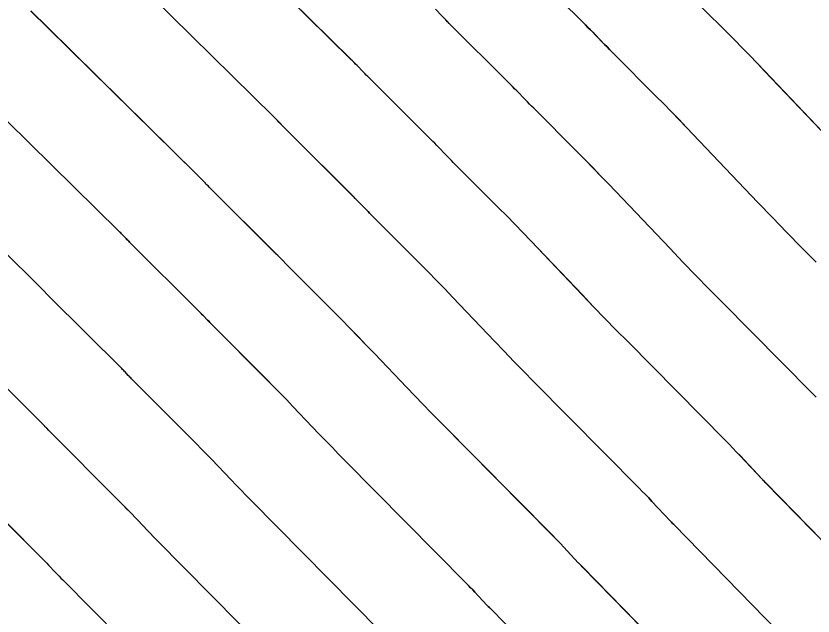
# Model space of a CAD drawing. Extents: x 954385 to 988206, y 1868364 to 1924553.
# Drawn here: x 955904.77 to 955929.86, y 1922943.57 to 1922962.47 of the extents above; entities that cross this region are included whole.
import ezdxf

# ---------------------------------------------------------------- set-up
doc = ezdxf.new("R2010")
doc.units = 0
for name, color, linetype in [('1', 7, 'Continuous'), ('Ex_Major Contours', 7, 'Continuous'), ('Ex_Minor Contours', 7, 'Continuous')]:
    doc.layers.add(name, color=color, linetype=linetype)

msp = doc.modelspace()

# ---------------------------------------------------------------- linework, layer by layer
at = {"layer": '1'}
for points in [[(955932.353, 1922943.681), (955928.353, 1922947.779), (955928.316, 1922947.816), (955928.279, 1922947.854), (955928.27, 1922947.864), (955928.26, 1922947.873), (955928.251, 1922947.883), (955928.242, 1922947.892), (955927.567, 1922948.614), (955927.451, 1922948.737), (955927.334, 1922948.859), (955927.216, 1922948.981), (955927.098, 1922949.101), (955924.023, 1922952.213), (955923.663, 1922952.579), (955923.305, 1922952.946), (955922.949, 1922953.315), (955922.595, 1922953.686), (955920.974, 1922955.387), (955920.723, 1922955.65), (955920.469, 1922955.912), (955920.215, 1922956.172), (955919.958, 1922956.43), (955918.535, 1922957.858), (955918.476, 1922957.918), (955918.417, 1922957.978), (955918.358, 1922958.038), (955918.3, 1922958.098), (955918.067, 1922958.34), (955918.008, 1922958.4), (955917.95, 1922958.46), (955917.891, 1922958.52), (955917.831, 1922958.579), (955915.894, 1922960.512), (955915.845, 1922960.561), (955915.796, 1922960.61), (955915.748, 1922960.659), (955915.7, 1922960.709), (955915.508, 1922960.907), (955915.46, 1922960.956), (955915.411, 1922961.005), (955915.362, 1922961.054), (955915.313, 1922961.103), (955908.355, 1922967.961)], [(955929.595, 1922942.229), (955925.473, 1922946.451), (955925.435, 1922946.49), (955925.397, 1922946.528), (955925.388, 1922946.538), (955925.378, 1922946.548), (955925.369, 1922946.558), (955925.36, 1922946.568), (955924.782, 1922947.184), (955924.683, 1922947.29), (955924.582, 1922947.395), (955924.481, 1922947.499), (955924.38, 1922947.603), (955921.06, 1922950.963), (955920.75, 1922951.277), (955920.443, 1922951.593), (955920.137, 1922951.91), (955919.832, 1922952.229), (955918.523, 1922953.604), (955918.265, 1922953.873), (955918.005, 1922954.141), (955917.744, 1922954.408), (955917.481, 1922954.673), (955916.003, 1922956.156), (955915.952, 1922956.207), (955915.902, 1922956.258), (955915.851, 1922956.31), (955915.801, 1922956.362), (955915.601, 1922956.569), (955915.551, 1922956.621), (955915.5, 1922956.673), (955915.45, 1922956.724), (955915.399, 1922956.775), (955913.378, 1922958.791), (955913.336, 1922958.833), (955913.294, 1922958.875), (955913.253, 1922958.917), (955913.211, 1922958.96), (955913.046, 1922959.13), (955913.005, 1922959.173), (955912.963, 1922959.215), (955912.921, 1922959.257), (955912.879, 1922959.299), (955907.064, 1922965.031)], [(955929.95, 1922954.713), (955929.489, 1922955.182), (955929.03, 1922955.652), (955928.574, 1922956.125), (955928.12, 1922956.6), (955925.878, 1922958.954), (955925.639, 1922959.204), (955925.398, 1922959.452), (955925.156, 1922959.699), (955924.912, 1922959.945), (955923.598, 1922961.264), (955923.522, 1922961.34), (955923.447, 1922961.417), (955923.372, 1922961.494), (955923.297, 1922961.571), (955922.999, 1922961.881), (955922.924, 1922961.958), (955922.849, 1922962.035), (955922.773, 1922962.111), (955922.697, 1922962.187), (955920.925, 1922963.955)], [(955930.98, 1922957.954), (955928.33, 1922960.737), (955928.097, 1922960.98), (955927.862, 1922961.223), (955927.626, 1922961.463), (955927.389, 1922961.703), (955926.129, 1922962.967)], [(955926.836, 1922940.778), (955922.594, 1922945.123), (955922.555, 1922945.163), (955922.516, 1922945.203), (955922.506, 1922945.213), (955922.496, 1922945.223), (955922.487, 1922945.233), (955922.477, 1922945.243), (955921.998, 1922945.755), (955921.915, 1922945.843), (955921.831, 1922945.931), (955921.747, 1922946.018), (955921.662, 1922946.105), (955918.096, 1922949.713), (955917.838, 1922949.976), (955917.58, 1922950.24), (955917.324, 1922950.505), (955917.069, 1922950.772), (955916.052, 1922951.84), (955915.797, 1922952.106), (955915.541, 1922952.371), (955915.283, 1922952.634), (955915.023, 1922952.896), (955913.472, 1922954.453), (955913.429, 1922954.496), (955913.387, 1922954.539), (955913.345, 1922954.582), (955913.303, 1922954.625), (955913.135, 1922954.799), (955913.093, 1922954.842), (955913.051, 1922954.886), (955913.008, 1922954.929), (955912.966, 1922954.971), (955910.863, 1922957.069), (955910.827, 1922957.104), (955910.792, 1922957.14), (955910.758, 1922957.175), (955910.723, 1922957.211), (955910.585, 1922957.353), (955910.55, 1922957.389), (955910.515, 1922957.424), (955910.48, 1922957.46), (955910.445, 1922957.494), (955905.772, 1922962.1), (955905.24, 1922962.625)], [(955929.951, 1922950.462), (955929.816, 1922950.6), (955926.986, 1922953.463), (955926.576, 1922953.88), (955926.168, 1922954.299), (955925.762, 1922954.72), (955925.357, 1922955.143), (955923.426, 1922957.17), (955923.181, 1922957.427), (955922.934, 1922957.682), (955922.685, 1922957.936), (955922.435, 1922958.188), (955921.066, 1922959.561), (955920.999, 1922959.629), (955920.932, 1922959.697), (955920.865, 1922959.766), (955920.798, 1922959.835), (955920.533, 1922960.11), (955920.466, 1922960.179), (955920.399, 1922960.247), (955920.332, 1922960.316), (955920.264, 1922960.383), (955918.409, 1922962.233), (955918.354, 1922962.289), (955918.298, 1922962.345), (955918.243, 1922962.401), (955918.188, 1922962.458), (955917.969, 1922962.684)], [(955904.481, 1922959.169), (955908.01, 1922955.69), (955908.039, 1922955.662), (955908.067, 1922955.634), (955908.095, 1922955.605), (955908.123, 1922955.577), (955908.235, 1922955.462), (955908.262, 1922955.433), (955908.291, 1922955.404), (955908.319, 1922955.376), (955908.347, 1922955.348), (955910.533, 1922953.167), (955910.567, 1922953.133), (955910.601, 1922953.098), (955910.635, 1922953.064), (955910.669, 1922953.029), (955910.804, 1922952.889), (955910.838, 1922952.854), (955910.872, 1922952.819), (955910.906, 1922952.784), (955910.94, 1922952.75), (955912.661, 1922951.024), (955912.869, 1922950.813), (955913.077, 1922950.601), (955913.283, 1922950.388), (955913.489, 1922950.174), (955914.307, 1922949.315), (955914.512, 1922949.1), (955914.718, 1922948.887), (955914.925, 1922948.674), (955915.133, 1922948.463), (955918.944, 1922944.606), (955919.012, 1922944.537), (955919.08, 1922944.467), (955919.147, 1922944.396), (955919.214, 1922944.325), (955919.594, 1922943.919), (955919.604, 1922943.908), (955919.614, 1922943.898), (955919.624, 1922943.888), (955919.634, 1922943.877), (955919.684, 1922943.826), (955919.714, 1922943.795), (955924.078, 1922939.326)], [(955916.225, 1922943.108), (955912.169, 1922947.213), (955912.012, 1922947.373), (955911.855, 1922947.534), (955911.699, 1922947.695), (955911.544, 1922947.858), (955910.925, 1922948.508), (955910.77, 1922948.67), (955910.613, 1922948.831), (955910.456, 1922948.992), (955910.298, 1922949.151), (955908.409, 1922951.047), (955908.383, 1922951.073), (955908.357, 1922951.099), (955908.331, 1922951.126), (955908.306, 1922951.152), (955908.203, 1922951.258), (955908.178, 1922951.285), (955908.152, 1922951.311), (955908.126, 1922951.337), (955908.1, 1922951.363), (955905.831, 1922953.626), (955905.81, 1922953.648), (955905.789, 1922953.669), (955905.767, 1922953.691), (955905.746, 1922953.713), (955905.662, 1922953.8), (955905.64, 1922953.822), (955905.619, 1922953.843), (955905.598, 1922953.865), (955905.576, 1922953.886), (955902.958, 1922956.467)], [(955913.507, 1922941.61), (955909.206, 1922945.963), (955909.099, 1922946.072), (955908.993, 1922946.181), (955908.887, 1922946.29), (955908.782, 1922946.401), (955908.361, 1922946.842), (955908.256, 1922946.952), (955908.15, 1922947.062), (955908.043, 1922947.171), (955907.936, 1922947.279), (955905.877, 1922949.344), (955905.86, 1922949.362), (955905.842, 1922949.38), (955905.825, 1922949.398), (955905.807, 1922949.416), (955905.738, 1922949.488), (955905.72, 1922949.506), (955905.703, 1922949.524), (955905.685, 1922949.542), (955905.667, 1922949.559), (955903.316, 1922951.905)], [(955903.346, 1922947.641), (955905.573, 1922945.406), (955905.63, 1922945.349), (955905.686, 1922945.292), (955905.742, 1922945.234), (955905.797, 1922945.176), (955906.019, 1922944.944), (955906.074, 1922944.886), (955906.13, 1922944.828), (955906.186, 1922944.77), (955906.243, 1922944.713), (955910.789, 1922940.111)]]:
    msp.add_lwpolyline(points, dxfattribs=at)
at = {"layer": 'Ex_Major Contours'}
for points in [[(955932.353, 1922943.681), (955928.354, 1922947.779), (955928.336, 1922947.798), (955928.317, 1922947.817), (955928.279, 1922947.854), (955928.27, 1922947.863), (955928.26, 1922947.873), (955928.251, 1922947.883), (955928.242, 1922947.892), (955927.566, 1922948.614), (955927.45, 1922948.737), (955927.334, 1922948.859), (955927.216, 1922948.98), (955927.097, 1922949.101), (955924.023, 1922952.213), (955923.663, 1922952.578), (955923.305, 1922952.946), (955922.949, 1922953.315), (955922.594, 1922953.685), (955920.974, 1922955.386), (955920.722, 1922955.649), (955920.469, 1922955.911), (955920.214, 1922956.171), (955919.958, 1922956.43), (955918.534, 1922957.858), (955918.475, 1922957.918), (955918.416, 1922957.978), (955918.357, 1922958.038), (955918.299, 1922958.098), (955918.066, 1922958.34), (955918.008, 1922958.4), (955917.949, 1922958.46), (955917.89, 1922958.52), (955917.831, 1922958.579), (955915.894, 1922960.513), (955915.845, 1922960.561), (955915.796, 1922960.61), (955915.748, 1922960.66), (955915.7, 1922960.709), (955915.508, 1922960.908), (955915.46, 1922960.957), (955915.411, 1922961.006), (955915.362, 1922961.055), (955915.313, 1922961.104), (955908.355, 1922967.962)], [(955903.316, 1922951.906), (955905.667, 1922949.559), (955905.684, 1922949.541), (955905.702, 1922949.524), (955905.719, 1922949.506), (955905.737, 1922949.488), (955905.806, 1922949.415), (955905.824, 1922949.397), (955905.841, 1922949.38), (955905.859, 1922949.362), (955905.876, 1922949.344), (955907.935, 1922947.278), (955908.043, 1922947.17), (955908.149, 1922947.061), (955908.255, 1922946.952), (955908.361, 1922946.842), (955908.781, 1922946.4), (955908.887, 1922946.29), (955908.992, 1922946.18), (955909.099, 1922946.071), (955909.206, 1922945.963), (955913.507, 1922941.61)]]:
    msp.add_lwpolyline(points, dxfattribs=at)
at = {"layer": 'Ex_Minor Contours'}
for points in [[(955907.064, 1922965.032), (955912.879, 1922959.299), (955912.921, 1922959.258), (955912.963, 1922959.216), (955913.005, 1922959.173), (955913.046, 1922959.131), (955913.211, 1922958.96), (955913.253, 1922958.918), (955913.294, 1922958.875), (955913.336, 1922958.833), (955913.378, 1922958.791), (955915.398, 1922956.775), (955915.449, 1922956.724), (955915.5, 1922956.673), (955915.55, 1922956.621), (955915.6, 1922956.569), (955915.801, 1922956.361), (955915.851, 1922956.31), (955915.901, 1922956.258), (955915.952, 1922956.207), (955916.002, 1922956.155), (955917.481, 1922954.672), (955917.743, 1922954.407), (955918.005, 1922954.141), (955918.264, 1922953.873), (955918.522, 1922953.603), (955919.832, 1922952.228), (955920.136, 1922951.91), (955920.442, 1922951.593), (955920.75, 1922951.277), (955921.059, 1922950.963), (955924.379, 1922947.603), (955924.481, 1922947.499), (955924.582, 1922947.395), (955924.683, 1922947.29), (955924.782, 1922947.184), (955925.359, 1922946.568), (955925.369, 1922946.558), (955925.378, 1922946.548), (955925.388, 1922946.538), (955925.397, 1922946.529), (955925.436, 1922946.49), (955925.456, 1922946.471), (955925.475, 1922946.451), (955929.595, 1922942.229)], [(955920.925, 1922963.955), (955922.696, 1922962.187), (955922.772, 1922962.111), (955922.848, 1922962.034), (955922.923, 1922961.958), (955922.998, 1922961.88), (955923.296, 1922961.571), (955923.371, 1922961.494), (955923.446, 1922961.417), (955923.521, 1922961.34), (955923.597, 1922961.264), (955924.912, 1922959.945), (955925.155, 1922959.699), (955925.398, 1922959.452), (955925.638, 1922959.203), (955925.878, 1922958.953), (955928.119, 1922956.599), (955928.574, 1922956.125), (955929.03, 1922955.652), (955929.489, 1922955.181), (955929.949, 1922954.713)], [(955930.98, 1922957.954), (955928.33, 1922960.736), (955928.097, 1922960.98), (955927.862, 1922961.222), (955927.626, 1922961.463), (955927.389, 1922961.702), (955926.128, 1922962.967)], [(955926.836, 1922940.778), (955922.596, 1922945.123), (955922.576, 1922945.144), (955922.556, 1922945.163), (955922.516, 1922945.203), (955922.506, 1922945.213), (955922.496, 1922945.223), (955922.486, 1922945.233), (955922.477, 1922945.243), (955921.998, 1922945.755), (955921.915, 1922945.843), (955921.831, 1922945.931), (955921.746, 1922946.018), (955921.661, 1922946.105), (955918.096, 1922949.713), (955917.837, 1922949.976), (955917.58, 1922950.24), (955917.324, 1922950.505), (955917.069, 1922950.771), (955916.052, 1922951.839), (955915.797, 1922952.106), (955915.54, 1922952.37), (955915.282, 1922952.634), (955915.023, 1922952.896), (955913.471, 1922954.452), (955913.428, 1922954.495), (955913.386, 1922954.538), (955913.344, 1922954.582), (955913.302, 1922954.625), (955913.134, 1922954.799), (955913.092, 1922954.842), (955913.05, 1922954.885), (955913.008, 1922954.928), (955912.965, 1922954.971), (955910.863, 1922957.07), (955910.827, 1922957.105), (955910.792, 1922957.14), (955910.758, 1922957.176), (955910.723, 1922957.211), (955910.585, 1922957.354), (955910.55, 1922957.39), (955910.515, 1922957.425), (955910.48, 1922957.46), (955910.445, 1922957.495), (955905.772, 1922962.101), (955905.239, 1922962.626)], [(955929.951, 1922950.462), (955929.815, 1922950.6), (955926.986, 1922953.463), (955926.576, 1922953.88), (955926.168, 1922954.299), (955925.761, 1922954.72), (955925.357, 1922955.142), (955923.426, 1922957.17), (955923.18, 1922957.426), (955922.933, 1922957.681), (955922.685, 1922957.935), (955922.435, 1922958.187), (955921.065, 1922959.561), (955920.998, 1922959.629), (955920.931, 1922959.697), (955920.864, 1922959.766), (955920.798, 1922959.834), (955920.532, 1922960.11), (955920.465, 1922960.179), (955920.398, 1922960.247), (955920.331, 1922960.315), (955920.264, 1922960.383), (955918.409, 1922962.234), (955918.354, 1922962.29), (955918.298, 1922962.346), (955918.243, 1922962.402), (955918.188, 1922962.458), (955917.969, 1922962.684)], [(955924.078, 1922939.326), (955919.716, 1922943.796), (955919.696, 1922943.816), (955919.675, 1922943.837), (955919.634, 1922943.877), (955919.624, 1922943.888), (955919.614, 1922943.898), (955919.604, 1922943.908), (955919.594, 1922943.919), (955919.214, 1922944.325), (955919.147, 1922944.396), (955919.08, 1922944.466), (955919.012, 1922944.537), (955918.943, 1922944.606), (955915.132, 1922948.463), (955914.924, 1922948.674), (955914.717, 1922948.887), (955914.511, 1922949.1), (955914.306, 1922949.314), (955913.488, 1922950.173), (955913.283, 1922950.388), (955913.077, 1922950.601), (955912.869, 1922950.812), (955912.66, 1922951.023), (955910.939, 1922952.75), (955910.905, 1922952.784), (955910.871, 1922952.819), (955910.837, 1922952.854), (955910.803, 1922952.888), (955910.669, 1922953.028), (955910.635, 1922953.063), (955910.601, 1922953.098), (955910.567, 1922953.133), (955910.532, 1922953.167), (955908.347, 1922955.348), (955908.319, 1922955.377), (955908.291, 1922955.405), (955908.263, 1922955.434), (955908.235, 1922955.462), (955908.123, 1922955.577), (955908.095, 1922955.606), (955908.067, 1922955.635), (955908.039, 1922955.663), (955908.011, 1922955.691), (955904.481, 1922959.17)], [(955916.225, 1922943.108), (955912.169, 1922947.213), (955912.012, 1922947.373), (955911.855, 1922947.533), (955911.699, 1922947.695), (955911.544, 1922947.857), (955910.924, 1922948.508), (955910.769, 1922948.67), (955910.613, 1922948.831), (955910.456, 1922948.991), (955910.298, 1922949.151), (955908.408, 1922951.047), (955908.382, 1922951.073), (955908.356, 1922951.099), (955908.331, 1922951.126), (955908.305, 1922951.152), (955908.203, 1922951.258), (955908.177, 1922951.284), (955908.151, 1922951.311), (955908.125, 1922951.337), (955908.099, 1922951.363), (955905.831, 1922953.627), (955905.81, 1922953.648), (955905.789, 1922953.67), (955905.767, 1922953.692), (955905.746, 1922953.713), (955905.662, 1922953.801), (955905.641, 1922953.822), (955905.619, 1922953.844), (955905.598, 1922953.866), (955905.576, 1922953.887), (955902.958, 1922956.468)], [(955903.345, 1922947.641), (955905.573, 1922945.406), (955905.629, 1922945.349), (955905.686, 1922945.291), (955905.741, 1922945.234), (955905.797, 1922945.176), (955906.019, 1922944.943), (955906.074, 1922944.885), (955906.13, 1922944.827), (955906.186, 1922944.77), (955906.242, 1922944.713), (955910.789, 1922940.111)]]:
    msp.add_lwpolyline(points, dxfattribs=at)

doc.saveas('drawing.dxf')
